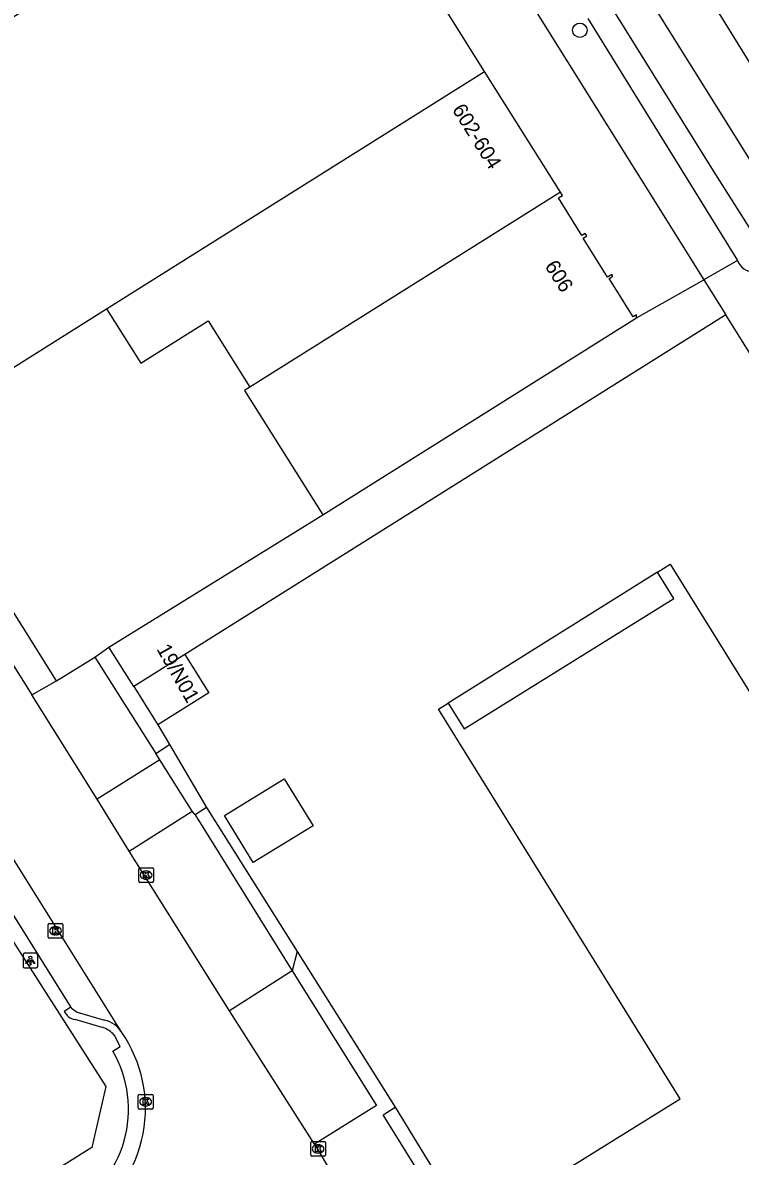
# Model space of a CAD drawing. Extents: x 158461 to 159795, y 387220 to 388672.
# Drawn here: x 158808.4 to 158857.2, y 387821.2 to 387898.2 of the extents above; entities that cross this region are included whole.
import ezdxf

# ---------------------------------------------------------------- set-up
doc = ezdxf.new("R2010")
doc.units = 0
for name, color, linetype in [('IMGEO_Boom', 7, 'Continuous'), ('IMGEO_Kolk', 7, 'Continuous'), ('IMGEO_Lichtpunt', 7, 'Continuous'), ('IMGEO_Pand', 7, 'Continuous'), ('IMGEO_Pand_nummerreeks', 7, 'Continuous'), ('IMGEO_Pand_overbouw', 7, 'Continuous'), ('IMGEO_Parkeervlak_open', 7, 'Continuous'), ('IMGEO_Rijbaan_lokaal_gesloten', 7, 'Continuous'), ('IMGEO_Voetpad_open', 7, 'Continuous')]:
    doc.layers.add(name, color=color, linetype=linetype)

msp = doc.modelspace()

# ---------------------------------------------------------------- linework, layer by layer
at = {"layer": 'IMGEO_Boom'}
msp.add_circle((158846.3, 387897.708), 0.489, dxfattribs=at)
at = {"layer": 'IMGEO_Kolk'}
for p, q in [((158816.316, 387839.867), (158816.316, 387840.719)), ((158816.391, 387840.793), (158817.243, 387840.793)), ((158816.804, 387840.573), (158816.829, 387840.573)), ((158817.317, 387840.719), (158817.317, 387839.867)), ((158817.243, 387839.793), (158816.391, 387839.793)), ((158816.827, 387840.013), (158816.802, 387840.013)), ((158810.159, 387836.076), (158810.159, 387836.928)), ((158810.234, 387837.002), (158811.086, 387837.002)), ((158810.647, 387836.782), (158810.672, 387836.782)), ((158811.16, 387836.928), (158811.16, 387836.076)), ((158811.086, 387836.002), (158810.234, 387836.002)), ((158810.67, 387836.222), (158810.645, 387836.222)), ((158816.286, 387824.462), (158816.286, 387825.314)), ((158816.361, 387825.388), (158817.213, 387825.388)), ((158816.774, 387825.168), (158816.799, 387825.168)), ((158817.287, 387825.314), (158817.287, 387824.462)), ((158817.213, 387824.388), (158816.361, 387824.388)), ((158816.797, 387824.608), (158816.772, 387824.608)), ((158828.006, 387821.253), (158828.006, 387822.105)), ((158828.081, 387822.179), (158828.933, 387822.179)), ((158828.494, 387821.959), (158828.519, 387821.959)), ((158829.007, 387822.105), (158829.007, 387821.253)), ((158828.933, 387821.179), (158828.081, 387821.179)), ((158828.517, 387821.399), (158828.492, 387821.399))]:
    msp.add_line(p, q, dxfattribs=at)
for points in [[(158816.316, 387839.867), (158816.316, 387840.719)], [(158816.391, 387840.793), (158817.243, 387840.793)], [(158816.637, 387840.493), (158816.76, 387840.493), (158816.76, 387840.342), (158816.89, 387840.493), (158817.054, 387840.493), (158816.908, 387840.342), (158817.061, 387840.093), (158816.909, 387840.093), (158816.824, 387840.257), (158816.76, 387840.19), (158816.76, 387840.093), (158816.637, 387840.093), (158816.637, 387840.493)], [(158817.317, 387840.719), (158817.317, 387839.867)], [(158817.243, 387839.793), (158816.391, 387839.793)], [(158810.159, 387836.076), (158810.159, 387836.928)], [(158810.234, 387837.002), (158811.086, 387837.002)], [(158810.48, 387836.702), (158810.603, 387836.702), (158810.603, 387836.551), (158810.733, 387836.702), (158810.897, 387836.702), (158810.751, 387836.551), (158810.904, 387836.302), (158810.752, 387836.302), (158810.667, 387836.466), (158810.603, 387836.399), (158810.603, 387836.302), (158810.48, 387836.302), (158810.48, 387836.702)], [(158811.16, 387836.928), (158811.16, 387836.076)], [(158811.086, 387836.002), (158810.234, 387836.002)], [(158816.286, 387824.462), (158816.286, 387825.314)], [(158816.361, 387825.388), (158817.213, 387825.388)], [(158816.607, 387825.088), (158816.73, 387825.088), (158816.73, 387824.937), (158816.86, 387825.088), (158817.024, 387825.088), (158816.878, 387824.937), (158817.031, 387824.688), (158816.879, 387824.688), (158816.794, 387824.852), (158816.73, 387824.785), (158816.73, 387824.688), (158816.607, 387824.688), (158816.607, 387825.088)], [(158817.287, 387825.314), (158817.287, 387824.462)], [(158817.213, 387824.388), (158816.361, 387824.388)], [(158828.006, 387821.253), (158828.006, 387822.105)], [(158828.081, 387822.179), (158828.933, 387822.179)], [(158829.007, 387822.105), (158829.007, 387821.253)], [(158828.933, 387821.179), (158828.081, 387821.179)], [(158828.327, 387821.879), (158828.45, 387821.879), (158828.45, 387821.728), (158828.58, 387821.879), (158828.744, 387821.879), (158828.598, 387821.728), (158828.751, 387821.479), (158828.599, 387821.479), (158828.514, 387821.643), (158828.45, 387821.576), (158828.45, 387821.479), (158828.327, 387821.479), (158828.327, 387821.879)]]:
    msp.add_lwpolyline(points, dxfattribs=at)
for centre, start, end in [((158816.393, 387840.717), 91.55205, 178.44795), ((158816.393, 387840.717), 91.55205, 178.44795), ((158817.241, 387840.717), 1.55205, 88.44795), ((158817.241, 387840.717), 1.55205, 88.44795), ((158816.393, 387839.869), 181.55205, 268.44795), ((158816.393, 387839.869), 181.55205, 268.44795), ((158817.241, 387839.869), 271.55205, 358.44795), ((158817.241, 387839.869), 271.55205, 358.44795), ((158810.236, 387836.926), 91.55205, 178.44795), ((158810.236, 387836.926), 91.55205, 178.44795), ((158811.084, 387836.926), 1.55205, 88.44795), ((158811.084, 387836.926), 1.55205, 88.44795), ((158810.236, 387836.078), 181.55205, 268.44795), ((158810.236, 387836.078), 181.55205, 268.44795), ((158811.084, 387836.078), 271.55205, 358.44795), ((158811.084, 387836.078), 271.55205, 358.44795), ((158816.363, 387825.312), 91.55205, 178.44795), ((158816.363, 387825.312), 91.55205, 178.44795), ((158817.211, 387825.312), 1.55205, 88.44795), ((158817.211, 387825.312), 1.55205, 88.44795), ((158816.363, 387824.464), 181.55205, 268.44795), ((158816.363, 387824.464), 181.55205, 268.44795), ((158817.211, 387824.464), 271.55205, 358.44795), ((158817.211, 387824.464), 271.55205, 358.44795), ((158828.083, 387822.103), 91.55205, 178.44795), ((158828.083, 387822.103), 91.55205, 178.44795), ((158828.931, 387822.103), 1.55205, 88.44795), ((158828.931, 387822.103), 1.55205, 88.44795), ((158828.083, 387821.255), 181.55205, 268.44795), ((158828.083, 387821.255), 181.55205, 268.44795), ((158828.931, 387821.255), 271.55205, 358.44795), ((158828.931, 387821.255), 271.55205, 358.44795)]:
    msp.add_arc(centre, 0.0765, start, end, dxfattribs=at)
for centre, major_axis, ratio, start_param, end_param in [((158816.803, 387840.293), (-0.387, 0.002), 0.722429, 4.712389, 7.853982), ((158816.828, 387840.293), (-0.39, 0.002), 0.717154, 1.570796, 4.712389), ((158810.646, 387836.502), (-0.387, 0.002), 0.722429, 4.712389, 7.853982), ((158810.671, 387836.502), (-0.39, 0.002), 0.717154, 1.570796, 4.712389), ((158816.773, 387824.888), (-0.387, 0.002), 0.722429, 4.712389, 7.853982), ((158816.798, 387824.888), (-0.39, 0.002), 0.717154, 1.570796, 4.712389), ((158828.493, 387821.679), (-0.387, 0.002), 0.722429, 4.712389, 7.853982), ((158828.518, 387821.679), (-0.39, 0.002), 0.717154, 1.570796, 4.712389)]:
    msp.add_ellipse(centre, major_axis=major_axis, ratio=ratio, start_param=start_param, end_param=end_param, dxfattribs=at)
at = {"layer": 'IMGEO_Lichtpunt'}
for p, q in [((158808.453, 387834.88), (158808.453, 387834.073)), ((158808.453, 387834.88), (158808.453, 387834.073)), ((158809.355, 387834.975), (158808.547, 387834.975)), ((158809.355, 387834.975), (158808.547, 387834.975)), ((158809.449, 387834.073), (158809.449, 387834.88)), ((158809.449, 387834.073), (158809.449, 387834.88)), ((158808.547, 387833.979), (158809.355, 387833.979)), ((158808.547, 387833.979), (158809.355, 387833.979))]:
    msp.add_line(p, q, dxfattribs=at)
for points in [[(158808.827, 387834.544), (158808.866, 387834.516), (158808.678, 387834.254), (158808.64, 387834.281), (158808.827, 387834.544)], [(158808.929, 387834.496), (158808.976, 387834.496), (158808.976, 387834.174), (158808.929, 387834.174), (158808.929, 387834.496)], [(158809.039, 387834.516), (158809.077, 387834.543), (158809.264, 387834.281), (158809.225, 387834.253), (158809.039, 387834.516)]]:
    msp.add_lwpolyline(points, dxfattribs=at)
msp.add_circle((158808.952, 387834.678), 0.0994, dxfattribs=at)
for centre, start, end in [((158808.547, 387834.88), 90, 180), ((158808.547, 387834.88), 90, 180), ((158809.355, 387834.88), 0, 90), ((158809.355, 387834.88), 0, 90), ((158808.547, 387834.073), 180, 270), ((158808.547, 387834.073), 180, 270), ((158809.355, 387834.073), 270, 0), ((158809.355, 387834.073), 270, 360)]:
    msp.add_arc(centre, 0.0946, start, end, dxfattribs=at)
at = {"layer": 'IMGEO_Pand'}
for points in [[(158839.832, 387894.906), (158829.104, 387912)], [(158811.337, 387900.849), (158794.929, 387890.552), (158805.657, 387873.457), (158814.132, 387878.775)], [(158814.132, 387878.775), (158839.832, 387894.906)], [(158844.983, 387886.698), (158839.832, 387894.906)], [(158844.983, 387886.698), (158823.877, 387873.45)], [(158850.152, 387878.154), (158850.145, 387878.362), (158849.938, 387878.233), (158848.305, 387880.836), (158848.551, 387880.991), (158848.474, 387881.112), (158848.185, 387880.931), (158846.525, 387883.576), (158846.772, 387883.731), (158846.669, 387883.895), (158846.445, 387883.755), (158844.842, 387886.31), (158845.118, 387886.483), (158844.983, 387886.698)], [(158814.132, 387878.775), (158816.451, 387875.081), (158821.045, 387877.964), (158823.877, 387873.45)], [(158828.822, 387864.767), (158850.152, 387878.154)], [(158823.877, 387873.45), (158823.515, 387873.222), (158828.822, 387864.767)], [(158843.421, 387765.958), (158844.968, 387766.918), (158843.413, 387769.421), (158841.881, 387768.47), (158822.272, 387800.049), (158819.635, 387804.296), (158853.129, 387825.094), (158836.694, 387851.56), (158837.362, 387851.975), (158838.447, 387850.227), (158852.702, 387859.079), (158851.58, 387860.885), (158852.446, 387861.423), (158876.367, 387822.901), (158879.485, 387824.836), (158881.375, 387821.792), (158884.521, 387823.745), (158904.752, 387791.165), (158903.336, 387790.286), (158904.922, 387787.732), (158906.392, 387788.644), (158919.073, 387768.222), (158912.998, 387764.449), (158909.819, 387762.475)], [(158819.455, 387855.285), (158815.99, 387853.11)], [(158819.455, 387855.285), (158821.086, 387852.688), (158817.621, 387850.512)], [(158815.99, 387853.11), (158817.621, 387850.512)], [(158799.192, 387849.165), (158814.073, 387825.912), (158813.131, 387821.784), (158800.488, 387813.876)], [(158824.104, 387841.14), (158822.141, 387844.331), (158826.21, 387846.835), (158828.174, 387843.645), (158824.104, 387841.14)]]:
    msp.add_lwpolyline(points, dxfattribs=at)
at = {"layer": 'IMGEO_Pand_overbouw'}
msp.add_lwpolyline([(158851.58, 387860.885), (158837.362, 387851.975), (158838.447, 387850.227), (158852.702, 387859.079)], close=True, dxfattribs=at)
at = {"layer": 'IMGEO_Parkeervlak_open'}
for points in [[(158810.725, 387853.499), (158813.329, 387855.1)], [(158827.096, 387835.091), (158833.741, 387824.513)]]:
    msp.add_lwpolyline(points, dxfattribs=at)
at = {"layer": 'IMGEO_Rijbaan_lokaal_gesloten'}
for points in [[(158774.869, 388017.05), (158778.332, 388014.385), (158779.563, 388013.342), (158780.694, 388012.384), (158785.095, 388005.301), (158793.995, 387991.082), (158802.455, 387977.515), (158810.737, 387964.275), (158822.801, 387944.946), (158836.678, 387922.775), (158853.754, 387895.444), (158877.701, 387857.148)], [(158860.281, 387880.424), (158855.269, 387888.326), (158848.058, 387899.934), (158837.312, 387917.021), (158827.094, 387933.478), (158816.677, 387949.935), (158806.829, 387965.972), (158797.5, 387980.78), (158793.285, 387987.639), (158789.331, 387993.838), (158785.494, 388000), (158780.215, 388008.468)], [(158853.284, 387902.882), (158861.396, 387889.771), (158862.321, 387888.279)], [(158782.923, 387894.163), (158809.048, 387852.533)], [(158815.162, 387829.602), (158779.898, 387885.947)], [(158813.492, 387845.45), (158809.048, 387852.533)], [(158815.665, 387841.911), (158813.492, 387845.45)], [(158822.49, 387831.068), (158815.665, 387841.911)], [(158828.269, 387821.994), (158822.49, 387831.068)], [(158828.269, 387821.994), (158830.287, 387818.613), (158784.019, 387789.717)]]:
    msp.add_lwpolyline(points, dxfattribs=at)
msp.add_arc((158807.641, 387824.422), 9.133, 303.8064, 34.55738, dxfattribs=at)
at = {"layer": 'IMGEO_Voetpad_open'}
for points in [[(158751.855, 388042.396), (158752.718, 388041.901), (158753.29, 388041.304), (158790.47, 387981.392), (158792.305, 387978.478), (158793.275, 387978.973), (158854.735, 387880.753)], [(158810.725, 387853.499), (158774.412, 387911.516)], [(158846.848, 387898.516), (158857.012, 387882.068)], [(158857.012, 387882.068), (158854.735, 387880.753)], [(158850.152, 387878.154), (158854.735, 387880.753)], [(158854.735, 387880.753), (158856.23, 387878.364)], [(158856.23, 387878.364), (158819.455, 387855.285)], [(158946.265, 387734.359), (158945.05, 387736.345), (158936.552, 387750), (158894.251, 387817.603), (158856.23, 387878.364)], [(158814.288, 387855.778), (158828.822, 387864.767)], [(158813.329, 387855.1), (158814.288, 387855.778)], [(158813.329, 387855.1), (158817.475, 387848.556)], [(158815.99, 387853.11), (158814.288, 387855.778)], [(158809.048, 387852.533), (158810.725, 387853.499)], [(158811.691, 387831.345), (158798.808, 387851.952)], [(158817.621, 387850.512), (158818.402, 387849.163)], [(158817.475, 387848.556), (158818.402, 387849.163)], [(158818.402, 387849.163), (158820.932, 387844.88)], [(158817.756, 387848.129), (158813.492, 387845.45)], [(158817.756, 387848.129), (158817.475, 387848.556)], [(158819.942, 387844.637), (158817.756, 387848.129)], [(158815.665, 387841.911), (158819.942, 387844.637)], [(158820.148, 387844.377), (158819.942, 387844.637)], [(158820.932, 387844.88), (158820.148, 387844.377)], [(158820.148, 387844.377), (158826.746, 387833.788)], [(158820.932, 387844.88), (158827.096, 387835.091)], [(158827.096, 387835.091), (158826.746, 387833.788)], [(158826.746, 387833.788), (158822.49, 387831.068)], [(158826.746, 387833.788), (158832.475, 387824.634), (158828.269, 387821.994)], [(158811.251, 387831.047), (158811.691, 387831.345)], [(158811.691, 387831.345), (158811.738, 387831.253), (158812.129, 387830.976), (158813.993, 387830.436)], [(158813.823, 387829.943), (158811.991, 387830.479)], [(158814.56, 387828.318), (158815.058, 387828.641), (158814.66, 387829.395)], [(158833.741, 387824.513), (158836.931, 387819.32), (158814.587, 387805.283), (158810.474, 387802.433), (158809.746, 387803.347)], [(158809.746, 387803.347), (158835.673, 387819.58), (158832.928, 387823.986), (158833.741, 387824.513)]]:
    msp.add_lwpolyline(points, dxfattribs=at)
for centre, radius, start, end in [((158858.144, 387882.488), 1.207, 200.37615, 270.47914), ((158812.114, 387831.405), 0.934, 202.53062, 262.45203), ((158813.539, 387828.563), 1.927, 32.62156, 76.36802), ((158813.371, 387828.339), 1.667, 39.3237, 74.24922), ((158807.72, 387824.373), 7.896, 298.54167, 29.97549)]:
    msp.add_arc(centre, radius, start, end, dxfattribs=at)

# ---------------------------------------------------------------- texts
at = {"layer": 'IMGEO_Pand_nummerreeks'}
for s, rotation, p in [('602-604', 302.11068, (158837.583, 387892.319)), ('606', 302.24895, (158843.882, 387881.684)), ('19/N01', 299.47589, (158817.503, 387855.654))]:
    msp.add_text(s, height=1, rotation=rotation, dxfattribs=at).set_placement(p)

doc.saveas('drawing.dxf')
